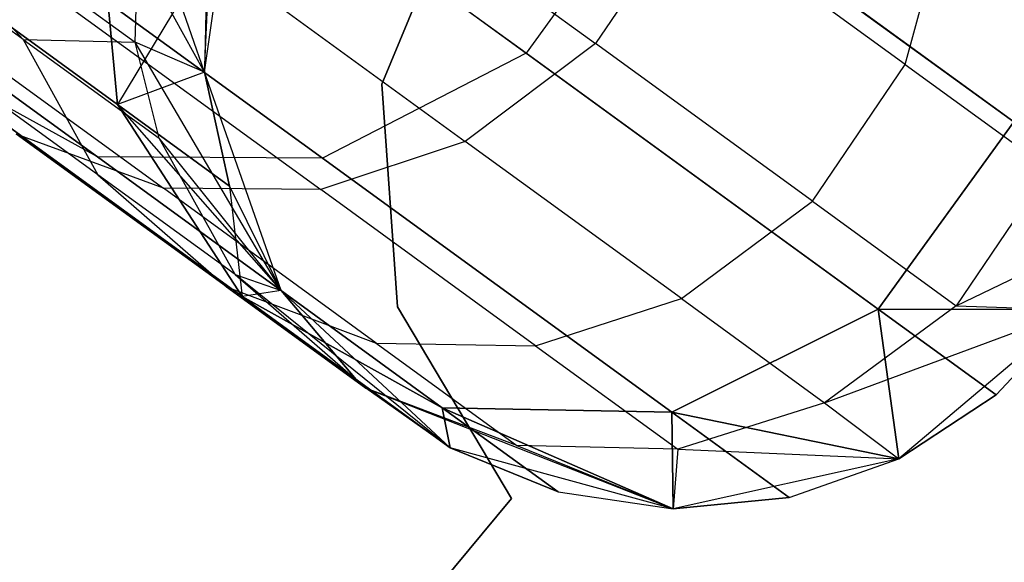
# Model space of a CAD drawing. Extents: x 0.3 to 7.1, y -3.38 to 3.38.
# Tile 270 of 394: x 6.23 to 6.43, y -2.05 to -1.94. Entities that reach past the tile are written whole.
import ezdxf

# ---------------------------------------------------------------- set-up
doc = ezdxf.new("R2010")
doc.units = 0
doc.header["$LTSCALE"] = 2.54
doc.layers.get('0').update_dxf_attribs({"linetype": 'CONTINUOUS'})

# ---------------------------------------------------------------- blocks, each defined once
blk = doc.blocks.new('SINGLES_B_BB_STL')
at = {"color": 0}
for p, q in [((6.33316, -1.94537, 16.12262), (6.21325, -1.85825, 15.72064)), ((6.33316, -1.94537, 16.12262), (6.21325, -1.85825, 15.72064)), ((6.21325, -1.85825, 12.54063), (6.33316, -1.94537, 12.13865)), ((6.21325, -1.85825, 12.54063), (6.33316, -1.94537, 12.13865)), ((6.24438, -1.96686, 16.13981), (6.1269, -1.88151, 15.74599)), ((6.24438, -1.96686, 16.13981), (6.1269, -1.88151, 15.74599)), ((6.1269, -1.88151, 12.51528), (6.24438, -1.96686, 12.12146)), ((6.1269, -1.88151, 12.51528), (6.24438, -1.96686, 12.12146)), ((6.29096, -1.9671, 16.12883), (6.17193, -1.88062, 15.72978)), ((6.29096, -1.9671, 16.12883), (6.17193, -1.88062, 15.72978)), ((6.17193, -1.88062, 12.53148), (6.29096, -1.9671, 12.13244)), ((6.17193, -1.88062, 12.53148), (6.29096, -1.9671, 12.13244)), ((6.22898, -1.94254, 39.62614), (6.18196, -1.89207, 39.83751)), ((6.18196, -1.89207, 39.83751), (6.25222, -1.94312, 39.40501)), ((6.18196, -1.89207, 39.83751), (6.25222, -1.94312, 39.40501)), ((6.22898, -1.94254, 39.62614), (6.18196, -1.89207, 39.83751)), ((6.28752, -1.89981, 40.10767), (6.34751, -1.9434, 39.8847)), ((6.28752, -1.89981, 40.10767), (6.34751, -1.9434, 39.8847)), ((6.26652, -1.94934, 1.7), (6.27344, -1.90198, 1.7)), ((6.26652, -1.94934, 1.7), (6.27344, -1.90198, 1.7)), ((6.26652, -1.94934, 11.29242), (6.27344, -1.90198, 1.7)), ((6.26652, -1.94934, 11.29242), (6.27344, -1.90198, 1.7)), ((6.2485, -1.95601, 16.56315), (6.17928, -1.90572, 16.16554)), ((6.2485, -1.95601, 16.56315), (6.17928, -1.90572, 16.16554)), ((6.17928, -1.90572, 12.09573), (6.2485, -1.95601, 11.69812)), ((6.17928, -1.90572, 12.09573), (6.2485, -1.95601, 11.69812)), ((6.36129, -1.90665, 16.12262), (6.33316, -1.94537, 16.12262)), ((6.36129, -1.90665, 16.12262), (6.33316, -1.94537, 16.12262)), ((6.36129, -1.90665, 12.13865), (6.33316, -1.94537, 12.13865)), ((6.36129, -1.90665, 12.13865), (6.33316, -1.94537, 12.13865)), ((6.4342, -1.95962, 16.54148), (6.36129, -1.90665, 16.12262)), ((6.4342, -1.95962, 16.54148), (6.36129, -1.90665, 16.12262)), ((6.36129, -1.90665, 12.13865), (6.4342, -1.95962, 11.71979)), ((6.36129, -1.90665, 12.13865), (6.4342, -1.95962, 11.71979)), ((6.2485, -1.95601, 16.56315), (6.24413, -1.90855, 16.56762)), ((6.26652, -1.94934, 16.96885), (6.24413, -1.90855, 16.56762)), ((6.2485, -1.95601, 16.56315), (6.24413, -1.90855, 16.56762)), ((6.26652, -1.94934, 16.96885), (6.24413, -1.90855, 16.56762)), ((6.24413, -1.90855, 11.69365), (6.2485, -1.95601, 11.69812)), ((6.24413, -1.90855, 11.69365), (6.2485, -1.95601, 11.69812)), ((6.25222, -1.94312, 39.40501), (6.25304, -1.91044, 39.40284)), ((6.25222, -1.94312, 39.40501), (6.25304, -1.91044, 39.40284)), ((6.26652, -1.94934, 39.09119), (6.25304, -1.91044, 39.40284)), ((6.26652, -1.94934, 39.09119), (6.25304, -1.91044, 39.40284)), ((6.30325, -1.95178, 1.9), (6.32106, -1.90914, 1.9)), ((6.32106, -1.90914, 1.7), (6.30325, -1.95178, 1.7)), ((6.32106, -1.90914, 1.7), (6.30325, -1.95178, 1.7)), ((6.30325, -1.95178, 1.9), (6.32106, -1.90914, 1.9)), ((6.22898, -1.94254, 39.62614), (6.18646, -1.91165, 39.84186)), ((6.22898, -1.94254, 39.62614), (6.18646, -1.91165, 39.84186)), ((6.36675, -1.91508, 39.8844), (6.34751, -1.9434, 39.8847)), ((6.36675, -1.91508, 39.8844), (6.34751, -1.9434, 39.8847)), ((6.41168, -1.94772, 39.65645), (6.36675, -1.91508, 39.8844)), ((6.41168, -1.94772, 39.65645), (6.36675, -1.91508, 39.8844)), ((6.41168, -1.94772, 39.65645), (6.42028, -1.91609, 39.65411)), ((6.41168, -1.94772, 39.65645), (6.42028, -1.91609, 39.65411)), ((6.26077, -1.92022, 40.10402), (6.32055, -1.96365, 39.88186)), ((6.26077, -1.92022, 40.10402), (6.32055, -1.96365, 39.88186)), ((6.26652, -1.94934, 39.09119), (6.26779, -1.92115, 39.09119)), ((6.26652, -1.94934, 39.09119), (6.26779, -1.92115, 39.09119)), ((6.2671, -1.92524, 11.29242), (6.2485, -1.95601, 11.69812)), ((6.2671, -1.92524, 11.29242), (6.2485, -1.95601, 11.69812)), ((6.2671, -1.92524, 16.96885), (6.26652, -1.94934, 39.09119)), ((6.2671, -1.92524, 16.96885), (6.26652, -1.94934, 16.96885)), ((6.2671, -1.92524, 16.96885), (6.26652, -1.94934, 39.09119)), ((6.2671, -1.92524, 16.96885), (6.26652, -1.94934, 16.96885)), ((6.2671, -1.92524, 11.29242), (6.26652, -1.94934, 11.29242)), ((6.2671, -1.92524, 11.29242), (6.26652, -1.94934, 11.29242)), ((6.19924, -1.93064, 40.08749), (6.25804, -1.97336, 39.86895)), ((6.19924, -1.93064, 40.08749), (6.25804, -1.97336, 39.86895)), ((6.23125, -1.93047, 40.09725), (6.29062, -1.97361, 39.87658)), ((6.23125, -1.93047, 40.09725), (6.29062, -1.97361, 39.87658)), ((6.24443, -1.97054, 39.63196), (6.20145, -1.93932, 39.85003)), ((6.24443, -1.97054, 39.63196), (6.20145, -1.93932, 39.85003)), ((6.22898, -1.94254, 39.62614), (6.24443, -1.97054, 39.63196)), ((6.22898, -1.94254, 39.62614), (6.24443, -1.97054, 39.63196)), ((6.22898, -1.94254, 39.62614), (6.25713, -1.963, 39.40684)), ((6.22898, -1.94254, 39.62614), (6.25713, -1.963, 39.40684)), ((6.22898, -1.94254, 39.62614), (6.25222, -1.94312, 39.40501)), ((6.22898, -1.94254, 39.62614), (6.25222, -1.94312, 39.40501)), ((6.26652, -1.94934, 39.09119), (6.25222, -1.94312, 39.40501)), ((6.26652, -1.94934, 39.09119), (6.25222, -1.94312, 39.40501)), ((6.28241, -1.99449, 39.09119), (6.25222, -1.94312, 39.40501)), ((6.28241, -1.99449, 39.09119), (6.25222, -1.94312, 39.40501)), ((6.25713, -1.963, 39.40684), (6.25222, -1.94312, 39.40501)), ((6.25713, -1.963, 39.40684), (6.25222, -1.94312, 39.40501)), ((6.34751, -1.9434, 39.8847), (6.32055, -1.96365, 39.88186)), ((6.34751, -1.9434, 39.8847), (6.32055, -1.96365, 39.88186)), ((6.39245, -1.97605, 39.65667), (6.34751, -1.9434, 39.8847)), ((6.39245, -1.97605, 39.65667), (6.34751, -1.9434, 39.8847)), ((6.24438, -1.96686, 16.13981), (6.20407, -1.94471, 16.15306)), ((6.27437, -1.99578, 16.55685), (6.20407, -1.94471, 16.15306)), ((6.24438, -1.96686, 16.13981), (6.20407, -1.94471, 16.15306)), ((6.27437, -1.99578, 16.55685), (6.20407, -1.94471, 16.15306)), ((6.24438, -1.96686, 12.12146), (6.20407, -1.94471, 12.10821)), ((6.20407, -1.94471, 12.10821), (6.27437, -1.99578, 11.70442)), ((6.20407, -1.94471, 12.10821), (6.27437, -1.99578, 11.70442)), ((6.24438, -1.96686, 12.12146), (6.20407, -1.94471, 12.10821)), ((6.33316, -1.94537, 16.12262), (6.29096, -1.9671, 16.12883)), ((6.33316, -1.94537, 16.12262), (6.29096, -1.9671, 16.12883)), ((6.33316, -1.94537, 12.13865), (6.29096, -1.9671, 12.13244)), ((6.33316, -1.94537, 12.13865), (6.29096, -1.9671, 12.13244)), ((6.40607, -1.99835, 16.54148), (6.33316, -1.94537, 16.12262)), ((6.40607, -1.99835, 16.54148), (6.33316, -1.94537, 16.12262)), ((6.33316, -1.94537, 12.13865), (6.40607, -1.99835, 11.71979)), ((6.33316, -1.94537, 12.13865), (6.40607, -1.99835, 11.71979)), ((6.26652, -1.94934, 16.96885), (6.2485, -1.95601, 16.56315)), ((6.26652, -1.94934, 16.96885), (6.2485, -1.95601, 16.56315)), ((6.26652, -1.94934, 11.29242), (6.2485, -1.95601, 11.69812)), ((6.26652, -1.94934, 11.29242), (6.2485, -1.95601, 11.69812)), ((6.28241, -1.99449, 1.7), (6.26652, -1.94934, 1.7)), ((6.26652, -1.94934, 16.96885), (6.26652, -1.94934, 39.09119)), ((6.26652, -1.94934, 16.96885), (6.26652, -1.94934, 39.09119)), ((6.26652, -1.94934, 16.96885), (6.27172, -1.97288, 16.96885)), ((6.27172, -1.97288, 16.96885), (6.26652, -1.94934, 39.09119)), ((6.27172, -1.97288, 16.96885), (6.26652, -1.94934, 39.09119)), ((6.28241, -1.99449, 39.09119), (6.26652, -1.94934, 39.09119)), ((6.26652, -1.94934, 16.96885), (6.27172, -1.97288, 16.96885)), ((6.26652, -1.94934, 11.29242), (6.27172, -1.97288, 11.29242)), ((6.26652, -1.94934, 1.7), (6.26652, -1.94934, 11.29242)), ((6.28241, -1.99449, 11.29242), (6.26652, -1.94934, 1.7)), ((6.28241, -1.99449, 1.7), (6.26652, -1.94934, 1.7)), ((6.28241, -1.99449, 11.29242), (6.26652, -1.94934, 1.7)), ((6.27172, -1.97288, 11.29242), (6.26652, -1.94934, 1.7)), ((6.27172, -1.97288, 11.29242), (6.26652, -1.94934, 1.7)), ((6.26652, -1.94934, 11.29242), (6.27172, -1.97288, 11.29242)), ((6.26652, -1.94934, 1.7), (6.26652, -1.94934, 11.29242)), ((6.28241, -1.99449, 39.09119), (6.26652, -1.94934, 39.09119)), ((6.39245, -1.97605, 39.65667), (6.41168, -1.94772, 39.65645)), ((6.39245, -1.97605, 39.65667), (6.41168, -1.94772, 39.65645)), ((6.41168, -1.94772, 39.65645), (6.44143, -1.96934, 39.42473)), ((6.41168, -1.94772, 39.65645), (6.44143, -1.96934, 39.42473)), ((6.30651, -1.99787, 1.9), (6.30325, -1.95178, 1.9)), ((6.30325, -1.95178, 1.7), (6.30651, -1.99787, 1.7)), ((6.30325, -1.95178, 1.7), (6.30651, -1.99787, 1.7)), ((6.30325, -1.95178, 1.7), (6.30325, -1.95178, 1.9)), ((6.30651, -1.99787, 1.9), (6.30325, -1.95178, 1.9)), ((6.30325, -1.95178, 1.7), (6.30325, -1.95178, 1.9)), ((6.28241, -1.99449, 16.96885), (6.2485, -1.95601, 16.56315)), ((6.2485, -1.95601, 16.56315), (6.27437, -1.99578, 16.55685)), ((6.2485, -1.95601, 16.56315), (6.27437, -1.99578, 16.55685)), ((6.27172, -1.97288, 16.96885), (6.2485, -1.95601, 16.56315)), ((6.28241, -1.99449, 16.96885), (6.2485, -1.95601, 16.56315)), ((6.27172, -1.97288, 16.96885), (6.2485, -1.95601, 16.56315)), ((6.2485, -1.95601, 11.69812), (6.27172, -1.97288, 11.29242)), ((6.27437, -1.99578, 11.70442), (6.2485, -1.95601, 11.69812)), ((6.27437, -1.99578, 11.70442), (6.2485, -1.95601, 11.69812)), ((6.2485, -1.95601, 11.69812), (6.27172, -1.97288, 11.29242)), ((6.40607, -1.99835, 16.54148), (6.4342, -1.95962, 16.54148)), ((6.40607, -1.99835, 16.54148), (6.4342, -1.95962, 16.54148)), ((6.4342, -1.95962, 11.71979), (6.40607, -1.99835, 11.71979)), ((6.4342, -1.95962, 11.71979), (6.40607, -1.99835, 11.71979)), ((6.27111, -1.99376, 39.63904), (6.22757, -1.96212, 39.85996)), ((6.25804, -1.97336, 39.86895), (6.22757, -1.96212, 39.85996)), ((6.27111, -1.99376, 39.63904), (6.22757, -1.96212, 39.85996)), ((6.25804, -1.97336, 39.86895), (6.22757, -1.96212, 39.85996)), ((6.28241, -1.99449, 39.09119), (6.25713, -1.963, 39.40684)), ((6.27289, -1.99122, 39.41028), (6.25713, -1.963, 39.40684)), ((6.28241, -1.99449, 39.09119), (6.25713, -1.963, 39.40684)), ((6.27289, -1.99122, 39.41028), (6.25713, -1.963, 39.40684)), ((6.32055, -1.96365, 39.88186), (6.29062, -1.97361, 39.87658)), ((6.32055, -1.96365, 39.88186), (6.29062, -1.97361, 39.87658)), ((6.36533, -1.99619, 39.65464), (6.32055, -1.96365, 39.88186)), ((6.36533, -1.99619, 39.65464), (6.32055, -1.96365, 39.88186)), ((6.29096, -1.9671, 16.12883), (6.24438, -1.96686, 16.13981)), ((6.31581, -2.01876, 16.55016), (6.24438, -1.96686, 16.13981)), ((6.29096, -1.9671, 16.12883), (6.24438, -1.96686, 16.13981)), ((6.31581, -2.01876, 16.55016), (6.24438, -1.96686, 16.13981)), ((6.29096, -1.9671, 12.13244), (6.24438, -1.96686, 12.12146)), ((6.24438, -1.96686, 12.12146), (6.31581, -2.01876, 11.71111)), ((6.24438, -1.96686, 12.12146), (6.31581, -2.01876, 11.71111)), ((6.29096, -1.9671, 12.13244), (6.24438, -1.96686, 12.12146)), ((6.36334, -2.01969, 16.54461), (6.29096, -1.9671, 16.12883)), ((6.36334, -2.01969, 16.54461), (6.29096, -1.9671, 16.12883)), ((6.29096, -1.9671, 12.13244), (6.36334, -2.01969, 11.71666)), ((6.29096, -1.9671, 12.13244), (6.36334, -2.01969, 11.71666)), ((6.44143, -1.96934, 39.42473), (6.42221, -1.99767, 39.42486)), ((6.44143, -1.96934, 39.42473), (6.42221, -1.99767, 39.42486)), ((6.24443, -1.97054, 39.63196), (6.27111, -1.99376, 39.63904)), ((6.27289, -1.99122, 39.41028), (6.24443, -1.97054, 39.63196)), ((6.24443, -1.97054, 39.63196), (6.27111, -1.99376, 39.63904)), ((6.27289, -1.99122, 39.41028), (6.24443, -1.97054, 39.63196)), ((6.30209, -2.00537, 39.64544), (6.25804, -1.97336, 39.86895)), ((6.29062, -1.97361, 39.87658), (6.25804, -1.97336, 39.86895)), ((6.30209, -2.00537, 39.64544), (6.25804, -1.97336, 39.86895)), ((6.29062, -1.97361, 39.87658), (6.25804, -1.97336, 39.86895)), ((6.27172, -1.97288, 16.96885), (6.28241, -1.99449, 39.09119)), ((6.27172, -1.97288, 16.96885), (6.28241, -1.99449, 16.96885)), ((6.27172, -1.97288, 16.96885), (6.28241, -1.99449, 39.09119)), ((6.27172, -1.97288, 16.96885), (6.28241, -1.99449, 16.96885)), ((6.27172, -1.97288, 11.29242), (6.27437, -1.99578, 11.70442)), ((6.27172, -1.97288, 11.29242), (6.27437, -1.99578, 11.70442)), ((6.27172, -1.97288, 11.29242), (6.28241, -1.99449, 11.29242)), ((6.27172, -1.97288, 11.29242), (6.28241, -1.99449, 11.29242)), ((6.33511, -2.00593, 39.65088), (6.29062, -1.97361, 39.87658)), ((6.33511, -2.00593, 39.65088), (6.29062, -1.97361, 39.87658)), ((6.36533, -1.99619, 39.65464), (6.39245, -1.97605, 39.65667)), ((6.36533, -1.99619, 39.65464), (6.39245, -1.97605, 39.65667)), ((6.39245, -1.97605, 39.65667), (6.42221, -1.99767, 39.42486)), ((6.39245, -1.97605, 39.65667), (6.42221, -1.99767, 39.42486)), ((6.42221, -1.99767, 39.42486), (6.45721, -1.9808, 39.09119)), ((6.42221, -1.99767, 39.42486), (6.45721, -1.9808, 39.09119)), ((6.27289, -1.99122, 39.41028), (6.28241, -1.99449, 39.09119)), ((6.31746, -2.02709, 39.09119), (6.27289, -1.99122, 39.41028)), ((6.27289, -1.99122, 39.41028), (6.28241, -1.99449, 39.09119)), ((6.27289, -1.99122, 39.41028), (6.29994, -2.01471, 39.41445)), ((6.27289, -1.99122, 39.41028), (6.29994, -2.01471, 39.41445)), ((6.31746, -2.02709, 39.09119), (6.27289, -1.99122, 39.41028)), ((6.27111, -1.99376, 39.63904), (6.30209, -2.00537, 39.64544)), ((6.27111, -1.99376, 39.63904), (6.30209, -2.00537, 39.64544)), ((6.27111, -1.99376, 39.63904), (6.29994, -2.01471, 39.41445)), ((6.27111, -1.99376, 39.63904), (6.29994, -2.01471, 39.41445)), ((6.28241, -1.99449, 16.96885), (6.27437, -1.99578, 16.55685)), ((6.28241, -1.99449, 16.96885), (6.27437, -1.99578, 16.55685)), ((6.28241, -1.99449, 11.29242), (6.27437, -1.99578, 11.70442)), ((6.28241, -1.99449, 11.29242), (6.27437, -1.99578, 11.70442)), ((6.29795, -2.01292, 16.96885), (6.27437, -1.99578, 16.55685)), ((6.31746, -2.02709, 16.96885), (6.27437, -1.99578, 16.55685)), ((6.31746, -2.02709, 16.96885), (6.27437, -1.99578, 16.55685)), ((6.27437, -1.99578, 16.55685), (6.31581, -2.01876, 16.55016)), ((6.29795, -2.01292, 16.96885), (6.27437, -1.99578, 16.55685)), ((6.27437, -1.99578, 16.55685), (6.31581, -2.01876, 16.55016)), ((6.31581, -2.01876, 11.71111), (6.27437, -1.99578, 11.70442)), ((6.27437, -1.99578, 11.70442), (6.31746, -2.02709, 11.29242)), ((6.27437, -1.99578, 11.70442), (6.29795, -2.01292, 11.29242)), ((6.27437, -1.99578, 11.70442), (6.31746, -2.02709, 11.29242)), ((6.27437, -1.99578, 11.70442), (6.29795, -2.01292, 11.29242)), ((6.31581, -2.01876, 11.71111), (6.27437, -1.99578, 11.70442)), ((6.31746, -2.02709, 1.7), (6.28241, -1.99449, 1.7)), ((6.28241, -1.99449, 16.96885), (6.28241, -1.99449, 39.09119)), ((6.28241, -1.99449, 16.96885), (6.28241, -1.99449, 39.09119)), ((6.28241, -1.99449, 16.96885), (6.29795, -2.01292, 16.96885)), ((6.29795, -2.01292, 16.96885), (6.28241, -1.99449, 39.09119)), ((6.29795, -2.01292, 16.96885), (6.28241, -1.99449, 39.09119)), ((6.31746, -2.02709, 39.09119), (6.28241, -1.99449, 39.09119)), ((6.28241, -1.99449, 16.96885), (6.29795, -2.01292, 16.96885)), ((6.29795, -2.01292, 11.29242), (6.28241, -1.99449, 1.7)), ((6.31746, -2.02709, 11.29242), (6.28241, -1.99449, 1.7)), ((6.28241, -1.99449, 11.29242), (6.29795, -2.01292, 11.29242)), ((6.31746, -2.02709, 1.7), (6.28241, -1.99449, 1.7)), ((6.31746, -2.02709, 11.29242), (6.28241, -1.99449, 1.7)), ((6.29795, -2.01292, 11.29242), (6.28241, -1.99449, 1.7)), ((6.28241, -1.99449, 11.29242), (6.29795, -2.01292, 11.29242)), ((6.28241, -1.99449, 11.29242), (6.28241, -1.99449, 1.7)), ((6.28241, -1.99449, 11.29242), (6.28241, -1.99449, 1.7)), ((6.31746, -2.02709, 39.09119), (6.28241, -1.99449, 39.09119)), ((6.33511, -2.00593, 39.65088), (6.36533, -1.99619, 39.65464)), ((6.33511, -2.00593, 39.65088), (6.36533, -1.99619, 39.65464)), ((6.36533, -1.99619, 39.65464), (6.39499, -2.01773, 39.42366)), ((6.36533, -1.99619, 39.65464), (6.39499, -2.01773, 39.42366)), ((6.33015, -2.03758, 1.9), (6.30651, -1.99787, 1.9)), ((6.30651, -1.99787, 1.7), (6.33015, -2.03758, 1.7)), ((6.30651, -1.99787, 1.7), (6.33015, -2.03758, 1.7)), ((6.30651, -1.99787, 1.7), (6.30651, -1.99787, 1.9)), ((6.33015, -2.03758, 1.9), (6.30651, -1.99787, 1.9)), ((6.30651, -1.99787, 1.7), (6.30651, -1.99787, 1.9)), ((6.36334, -2.01969, 16.54461), (6.40607, -1.99835, 16.54148)), ((6.36334, -2.01969, 16.54461), (6.40607, -1.99835, 16.54148)), ((6.40607, -1.99835, 11.71979), (6.36334, -2.01969, 11.71666)), ((6.40607, -1.99835, 11.71979), (6.36334, -2.01969, 11.71666)), ((6.42221, -1.99767, 39.42486), (6.39499, -2.01773, 39.42366)), ((6.42221, -1.99767, 39.42486), (6.39499, -2.01773, 39.42366)), ((6.39499, -2.01773, 39.42366), (6.44696, -1.99847, 39.09119)), ((6.39499, -2.01773, 39.42366), (6.44696, -1.99847, 39.09119)), ((6.44696, -1.99847, 16.96885), (6.40607, -1.99835, 16.54148)), ((6.43054, -2.01612, 16.96885), (6.40607, -1.99835, 16.54148)), ((6.44696, -1.99847, 16.96885), (6.40607, -1.99835, 16.54148)), ((6.43054, -2.01612, 16.96885), (6.40607, -1.99835, 16.54148)), ((6.41037, -2.02933, 16.96885), (6.40607, -1.99835, 16.54148)), ((6.41037, -2.02933, 16.96885), (6.40607, -1.99835, 16.54148)), ((6.40607, -1.99835, 11.71979), (6.44696, -1.99847, 11.29242)), ((6.40607, -1.99835, 11.71979), (6.44696, -1.99847, 11.29242)), ((6.40607, -1.99835, 11.71979), (6.43054, -2.01612, 11.29242)), ((6.40607, -1.99835, 11.71979), (6.43054, -2.01612, 11.29242)), ((6.40607, -1.99835, 11.71979), (6.41037, -2.02933, 11.29242)), ((6.40607, -1.99835, 11.71979), (6.41037, -2.02933, 11.29242)), ((6.44696, -1.99847, 1.7), (6.41037, -2.02933, 1.7)), ((6.44696, -1.99847, 39.09119), (6.41037, -2.02933, 39.09119)), ((6.44696, -1.99847, 11.29242), (6.41037, -2.02933, 1.7)), ((6.44696, -1.99847, 1.7), (6.41037, -2.02933, 1.7)), ((6.44696, -1.99847, 11.29242), (6.41037, -2.02933, 1.7)), ((6.44696, -1.99847, 39.09119), (6.41037, -2.02933, 39.09119)), ((6.42221, -1.99767, 39.42486), (6.44696, -1.99847, 39.09119)), ((6.42221, -1.99767, 39.42486), (6.44696, -1.99847, 39.09119)), ((6.43054, -2.01612, 16.96885), (6.44696, -1.99847, 39.09119)), ((6.43054, -2.01612, 16.96885), (6.44696, -1.99847, 39.09119)), ((6.43054, -2.01612, 16.96885), (6.44696, -1.99847, 16.96885)), ((6.43054, -2.01612, 16.96885), (6.44696, -1.99847, 16.96885)), ((6.43054, -2.01612, 11.29242), (6.44696, -1.99847, 11.29242)), ((6.43054, -2.01612, 11.29242), (6.44696, -1.99847, 11.29242)), ((6.30209, -2.00537, 39.64544), (6.33511, -2.00593, 39.65088)), ((6.30209, -2.00537, 39.64544), (6.33511, -2.00593, 39.65088)), ((6.30209, -2.00537, 39.64544), (6.33126, -2.02656, 39.41823)), ((6.30209, -2.00537, 39.64544), (6.33126, -2.02656, 39.41823)), ((6.33511, -2.00593, 39.65088), (6.36456, -2.02733, 39.42144)), ((6.33511, -2.00593, 39.65088), (6.36456, -2.02733, 39.42144)), ((6.29795, -2.01292, 16.96885), (6.31746, -2.02709, 39.09119)), ((6.29795, -2.01292, 16.96885), (6.31746, -2.02709, 39.09119)), ((6.33126, -2.02656, 39.41823), (6.29994, -2.01471, 39.41445)), ((6.29994, -2.01471, 39.41445), (6.36364, -2.03966, 39.09119)), ((6.33126, -2.02656, 39.41823), (6.29994, -2.01471, 39.41445)), ((6.31746, -2.02709, 39.09119), (6.29994, -2.01471, 39.41445)), ((6.31746, -2.02709, 39.09119), (6.29994, -2.01471, 39.41445)), ((6.29994, -2.01471, 39.41445), (6.36364, -2.03966, 39.09119)), ((6.41037, -2.02933, 16.96885), (6.43054, -2.01612, 16.96885)), ((6.43054, -2.01612, 16.96885), (6.41037, -2.02933, 39.09119)), ((6.43054, -2.01612, 16.96885), (6.41037, -2.02933, 39.09119)), ((6.41037, -2.02933, 16.96885), (6.43054, -2.01612, 16.96885)), ((6.41037, -2.02933, 11.29242), (6.43054, -2.01612, 11.29242)), ((6.43054, -2.01612, 11.29242), (6.41037, -2.02933, 1.7)), ((6.43054, -2.01612, 11.29242), (6.41037, -2.02933, 1.7)), ((6.41037, -2.02933, 11.29242), (6.43054, -2.01612, 11.29242)), ((6.36364, -2.03966, 16.96885), (6.31581, -2.01876, 16.55016)), ((6.31581, -2.01876, 16.55016), (6.36334, -2.01969, 16.54461)), ((6.33978, -2.03618, 16.96885), (6.31581, -2.01876, 16.55016)), ((6.36364, -2.03966, 16.96885), (6.31581, -2.01876, 16.55016)), ((6.33978, -2.03618, 16.96885), (6.31581, -2.01876, 16.55016)), ((6.31746, -2.02709, 16.96885), (6.31581, -2.01876, 16.55016)), ((6.31746, -2.02709, 16.96885), (6.31581, -2.01876, 16.55016)), ((6.31581, -2.01876, 16.55016), (6.36334, -2.01969, 16.54461)), ((6.36334, -2.01969, 11.71666), (6.31581, -2.01876, 11.71111)), ((6.31581, -2.01876, 11.71111), (6.36364, -2.03966, 11.29242)), ((6.31581, -2.01876, 11.71111), (6.36364, -2.03966, 11.29242)), ((6.31581, -2.01876, 11.71111), (6.33978, -2.03618, 11.29242)), ((6.31581, -2.01876, 11.71111), (6.33978, -2.03618, 11.29242)), ((6.31581, -2.01876, 11.71111), (6.31746, -2.02709, 11.29242)), ((6.31581, -2.01876, 11.71111), (6.31746, -2.02709, 11.29242)), ((6.36334, -2.01969, 11.71666), (6.31581, -2.01876, 11.71111)), ((6.39499, -2.01773, 39.42366), (6.36456, -2.02733, 39.42144)), ((6.39499, -2.01773, 39.42366), (6.36456, -2.02733, 39.42144)), ((6.39499, -2.01773, 39.42366), (6.41037, -2.02933, 39.09119)), ((6.39499, -2.01773, 39.42366), (6.41037, -2.02933, 39.09119)), ((6.41037, -2.02933, 16.96885), (6.36334, -2.01969, 16.54461)), ((6.38763, -2.03734, 16.96885), (6.36334, -2.01969, 16.54461)), ((6.41037, -2.02933, 16.96885), (6.36334, -2.01969, 16.54461)), ((6.38763, -2.03734, 16.96885), (6.36334, -2.01969, 16.54461)), ((6.36364, -2.03966, 16.96885), (6.36334, -2.01969, 16.54461)), ((6.36364, -2.03966, 16.96885), (6.36334, -2.01969, 16.54461)), ((6.36334, -2.01969, 11.71666), (6.41037, -2.02933, 11.29242)), ((6.36334, -2.01969, 11.71666), (6.41037, -2.02933, 11.29242)), ((6.36334, -2.01969, 11.71666), (6.38763, -2.03734, 11.29242)), ((6.36334, -2.01969, 11.71666), (6.38763, -2.03734, 11.29242)), ((6.36334, -2.01969, 11.71666), (6.36364, -2.03966, 11.29242)), ((6.36334, -2.01969, 11.71666), (6.36364, -2.03966, 11.29242)), ((6.36456, -2.02733, 39.42144), (6.33126, -2.02656, 39.41823)), ((6.33126, -2.02656, 39.41823), (6.36364, -2.03966, 39.09119)), ((6.33126, -2.02656, 39.41823), (6.36364, -2.03966, 39.09119)), ((6.36456, -2.02733, 39.42144), (6.33126, -2.02656, 39.41823)), ((6.36364, -2.03966, 1.7), (6.31746, -2.02709, 1.7)), ((6.31746, -2.02709, 16.96885), (6.31746, -2.02709, 39.09119)), ((6.31746, -2.02709, 16.96885), (6.31746, -2.02709, 39.09119)), ((6.31746, -2.02709, 16.96885), (6.33978, -2.03618, 16.96885)), ((6.33978, -2.03618, 16.96885), (6.31746, -2.02709, 39.09119)), ((6.33978, -2.03618, 16.96885), (6.31746, -2.02709, 39.09119)), ((6.36364, -2.03966, 39.09119), (6.31746, -2.02709, 39.09119)), ((6.31746, -2.02709, 16.96885), (6.33978, -2.03618, 16.96885)), ((6.31746, -2.02709, 11.29242), (6.33978, -2.03618, 11.29242)), ((6.31746, -2.02709, 1.7), (6.31746, -2.02709, 11.29242)), ((6.36364, -2.03966, 11.29242), (6.31746, -2.02709, 1.7)), ((6.36364, -2.03966, 1.7), (6.31746, -2.02709, 1.7)), ((6.36364, -2.03966, 11.29242), (6.31746, -2.02709, 1.7)), ((6.33978, -2.03618, 11.29242), (6.31746, -2.02709, 1.7)), ((6.33978, -2.03618, 11.29242), (6.31746, -2.02709, 1.7)), ((6.31746, -2.02709, 11.29242), (6.33978, -2.03618, 11.29242)), ((6.31746, -2.02709, 1.7), (6.31746, -2.02709, 11.29242)), ((6.36364, -2.03966, 39.09119), (6.31746, -2.02709, 39.09119)), ((6.36456, -2.02733, 39.42144), (6.36364, -2.03966, 39.09119)), ((6.36456, -2.02733, 39.42144), (6.36364, -2.03966, 39.09119)), ((6.36456, -2.02733, 39.42144), (6.41037, -2.02933, 39.09119)), ((6.36456, -2.02733, 39.42144), (6.41037, -2.02933, 39.09119)), ((6.41037, -2.02933, 1.7), (6.36364, -2.03966, 1.7)), ((6.41037, -2.02933, 39.09119), (6.36364, -2.03966, 39.09119)), ((6.41037, -2.02933, 1.7), (6.36364, -2.03966, 1.7)), ((6.41037, -2.02933, 11.29242), (6.36364, -2.03966, 1.7)), ((6.41037, -2.02933, 11.29242), (6.36364, -2.03966, 1.7)), ((6.41037, -2.02933, 39.09119), (6.36364, -2.03966, 39.09119)), ((6.38763, -2.03734, 16.96885), (6.41037, -2.02933, 39.09119)), ((6.38763, -2.03734, 16.96885), (6.41037, -2.02933, 16.96885)), ((6.38763, -2.03734, 16.96885), (6.41037, -2.02933, 39.09119)), ((6.38763, -2.03734, 16.96885), (6.41037, -2.02933, 16.96885)), ((6.38763, -2.03734, 11.29242), (6.41037, -2.02933, 11.29242)), ((6.38763, -2.03734, 11.29242), (6.41037, -2.02933, 11.29242)), ((6.41037, -2.02933, 16.96885), (6.41037, -2.02933, 39.09119)), ((6.41037, -2.02933, 16.96885), (6.41037, -2.02933, 39.09119)), ((6.41037, -2.02933, 1.7), (6.41037, -2.02933, 11.29242)), ((6.41037, -2.02933, 1.7), (6.41037, -2.02933, 11.29242)), ((6.33978, -2.03618, 16.96885), (6.36364, -2.03966, 39.09119)), ((6.33978, -2.03618, 16.96885), (6.36364, -2.03966, 16.96885)), ((6.33978, -2.03618, 16.96885), (6.36364, -2.03966, 39.09119)), ((6.33978, -2.03618, 16.96885), (6.36364, -2.03966, 16.96885)), ((6.33978, -2.03618, 11.29242), (6.36364, -2.03966, 11.29242)), ((6.33978, -2.03618, 11.29242), (6.36364, -2.03966, 11.29242)), ((6.16947, -2.22987, 1.7), (6.33015, -2.03758, 1.7)), ((6.33015, -2.03758, 1.9), (6.16947, -2.22987, 1.9)), ((6.33015, -2.03758, 1.9), (6.16947, -2.22987, 1.9)), ((6.16947, -2.22987, 1.7), (6.33015, -2.03758, 1.7)), ((6.33015, -2.03758, 1.7), (6.33015, -2.03758, 1.9)), ((6.33015, -2.03758, 1.7), (6.33015, -2.03758, 1.9)), ((6.36364, -2.03966, 16.96885), (6.38763, -2.03734, 16.96885)), ((6.38763, -2.03734, 16.96885), (6.36364, -2.03966, 39.09119)), ((6.38763, -2.03734, 16.96885), (6.36364, -2.03966, 39.09119)), ((6.36364, -2.03966, 16.96885), (6.38763, -2.03734, 16.96885)), ((6.36364, -2.03966, 11.29242), (6.38763, -2.03734, 11.29242)), ((6.38763, -2.03734, 11.29242), (6.36364, -2.03966, 1.7)), ((6.38763, -2.03734, 11.29242), (6.36364, -2.03966, 1.7)), ((6.36364, -2.03966, 11.29242), (6.38763, -2.03734, 11.29242)), ((6.36364, -2.03966, 16.96885), (6.36364, -2.03966, 39.09119)), ((6.36364, -2.03966, 16.96885), (6.36364, -2.03966, 39.09119)), ((6.36364, -2.03966, 11.29242), (6.36364, -2.03966, 1.7)), ((6.36364, -2.03966, 11.29242), (6.36364, -2.03966, 1.7))]:
    blk.add_line(p, q, dxfattribs=at)

msp = doc.modelspace()

# ---------------------------------------------------------------- block references
at = {"color": 0}
msp.add_blockref('SINGLES_B_BB_STL', (0, 0), dxfattribs=at)

doc.saveas('drawing.dxf')
